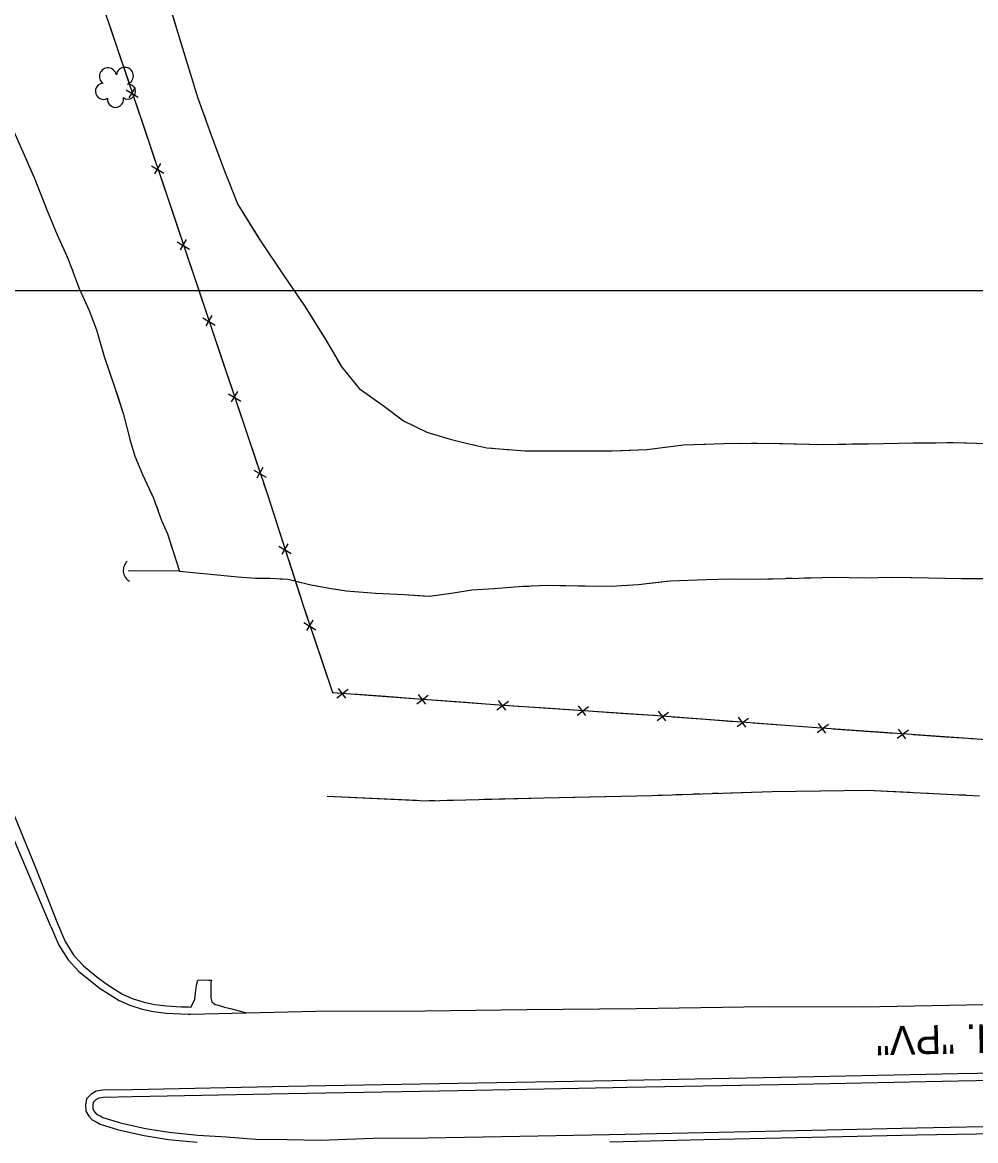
# Model space of a CAD drawing. Extents: x 353423 to 364002, y 127000 to 201942.
# Drawn here: x 360621.3 to 360951.3, y 158705.6 to 159092.8 of the extents above; entities that cross this region are included whole.
import ezdxf

# ---------------------------------------------------------------- set-up
doc = ezdxf.new("R2010")
doc.units = 0
for name, color, linetype in [('E_DTM_SlopeBottom', 7, 'Continuous'), ('E_DTM_SlopeTop', 7, 'Continuous'), ('E_FEN_Generic', 7, 'Continuous'), ('E_LAND_TreeLine', 7, 'Continuous'), ('E_RW_IP', 7, 'Continuous'), ('E_STRUCT_WingWall', 7, 'Continuous')]:
    doc.layers.add(name, color=color, linetype=linetype)

msp = doc.modelspace()

# ---------------------------------------------------------------- linework, layer by layer
at = {"layer": 'E_DTM_SlopeBottom'}
for p, q in [((360657.16, 159069.44), (360661.4, 159066.96)), ((360660.27, 159070.31), (360658.17, 159066.66)), ((360666.01, 159043.11), (360670.25, 159040.63)), ((360669.12, 159043.98), (360667.02, 159040.33)), ((360674.86, 159016.79), (360679.11, 159014.31)), ((360677.98, 159017.66), (360675.87, 159014.01)), ((360686.84, 158991.34), (360684.74, 158987.69)), ((360683.73, 158990.47), (360687.97, 158987.99)), ((360695.71, 158965.02), (360693.6, 158961.37)), ((360692.59, 158964.15), (360696.84, 158961.67)), ((360701.42, 158937.82), (360705.66, 158935.33)), ((360704.54, 158938.68), (360702.42, 158935.03)), ((360710.05, 158911.44), (360714.27, 158908.9)), ((360713.18, 158912.27), (360711.03, 158908.64)), ((360718.66, 158885.01), (360722.9, 158882.52)), ((360721.78, 158885.88), (360719.67, 158882.23)), ((360730.17, 158858.99), (360734.1, 158861.93)), ((360730.58, 158862.2), (360733.12, 158858.83)), ((360757.86, 158856.92), (360761.8, 158859.86)), ((360758.28, 158860.13), (360760.82, 158856.77)), ((360785.56, 158854.85), (360789.5, 158857.8)), ((360785.97, 158858.06), (360788.52, 158854.7)), ((360813.29, 158852.97), (360817.2, 158855.94)), ((360813.67, 158856.18), (360816.24, 158852.83)), ((360840.98, 158851.09), (360844.92, 158854.03)), ((360841.39, 158854.3), (360843.93, 158850.93)), ((360868.67, 158848.99), (360872.61, 158851.93)), ((360869.09, 158852.2), (360871.63, 158848.83)), ((360896.38, 158846.9), (360900.3, 158849.86)), ((360896.78, 158850.11), (360899.33, 158846.76)), ((360924.48, 158848.15), (360927.04, 158844.8)), ((360924.08, 158844.94), (360928.01, 158847.9))]:
    msp.add_line(p, q, dxfattribs=at)
for points in [[(360615.64, 159198.14), (360627.39, 159162.34), (360644.85, 159111.27), (360654.23, 159083.58), (360672.17, 159030.22), (360695.4, 158961.24), (360705.96, 158929.71), (360718.61, 158890.6), (360728.6, 158860.84), (360787.98, 158856.41), (360839.69, 158852.92), (360894.67, 158848.76), (360948.68, 158844.93), (361006.68, 158840.67), (361041.64, 158838.35), (361085.99, 158833.81), (361106.71, 158830.21)], [(360651.66, 159091.19), (360654.23, 159083.58), (360655.27, 159080.5)], [(360655.27, 159080.5), (360658.43, 159071.09)], [(360660.53, 159064.87), (360664.12, 159054.17)], [(360664.12, 159054.17), (360667.28, 159044.76)], [(360669.37, 159038.54), (360672.17, 159030.22), (360672.97, 159027.85)], [(360672.97, 159027.85), (360676.14, 159018.44)], [(360678.23, 159012.22), (360681.84, 159001.52)], [(360681.84, 159001.52), (360685, 158992.12)], [(360687.1, 158985.9), (360690.7, 158975.2)], [(360690.7, 158975.2), (360693.87, 158965.8)], [(360695.96, 158959.58), (360699.54, 158948.88)], [(360699.54, 158948.88), (360702.7, 158939.46)], [(360704.78, 158933.24), (360705.96, 158929.71), (360708.29, 158922.51)], [(360708.29, 158922.51), (360711.35, 158913.07)], [(360713.36, 158906.83), (360716.84, 158896.09)], [(360716.84, 158896.09), (360718.61, 158890.6), (360719.94, 158886.66)], [(360722.03, 158880.44), (360725.62, 158869.74)], [(360725.62, 158869.74), (360728.6, 158860.84), (360729.14, 158860.8)], [(360735.69, 158860.31), (360746.94, 158859.47)], [(360746.94, 158859.47), (360756.84, 158858.74)], [(360763.39, 158858.25), (360774.64, 158857.41)], [(360774.64, 158857.41), (360784.54, 158856.67)], [(360791.08, 158856.2), (360802.34, 158855.44)], [(360802.34, 158855.44), (360812.25, 158854.77)], [(360818.79, 158854.33), (360830.05, 158853.57)], [(360830.05, 158853.57), (360839.69, 158852.92), (360839.96, 158852.9)], [(360846.5, 158852.41), (360857.76, 158851.56)], [(360857.76, 158851.56), (360867.65, 158850.81)], [(360874.2, 158850.31), (360885.45, 158849.46)], [(360885.45, 158849.46), (360894.67, 158848.76), (360895.35, 158848.71)], [(360901.89, 158848.25), (360913.15, 158847.45)], [(360913.15, 158847.45), (360923.05, 158846.75)], [(360929.6, 158846.29), (360940.86, 158845.49)], [(360940.86, 158845.49), (360948.68, 158844.93), (360950.76, 158844.78)]]:
    msp.add_lwpolyline(points, dxfattribs=at)
msp.add_arc((360660.53, 158903.05), 4.35, 132.9074, 239.147, dxfattribs=at)
at = {"layer": 'E_DTM_SlopeTop'}
for points in [[(360614.42, 158828.19), (360625.53, 158800.8), (360633.39, 158780.77)], [(360631.11, 158779.76), (360617.5, 158812)], [(360631.11, 158779.76), (360633.92, 158773.37), (360637.11, 158768.26), (360640.72, 158764.3), (360645.45, 158760.45), (360648.2, 158758.34), (360651.28, 158756.3), (360654.76, 158754.15), (360658.43, 158752.49), (360662.79, 158751.12), (360666.67, 158750.34), (360670.91, 158749.83), (360676.09, 158749.49), (360678.61, 158749.44), (360679.43, 158749.39)], [(360633.39, 158780.77), (360636.13, 158774.54), (360639.11, 158769.77), (360642.44, 158766.12), (360647, 158762.41), (360649.65, 158760.38), (360652.63, 158758.41), (360655.94, 158756.36), (360659.32, 158754.83), (360663.41, 158753.54), (360667.06, 158752.81), (360671.15, 158752.32), (360676.19, 158751.98), (360678.72, 158751.94), (360679.6, 158751.88)], [(360679.59, 158751.78), (360681.01, 158754.62), (360681.21, 158756.71), (360681.52, 158759.49), (360681.97, 158761.23), (360683.74, 158761.29), (360685.65, 158761.24), (360686.73, 158761.17), (360686.54, 158760.32), (360686.48, 158756.95), (360686.47, 158755.04), (360686.9, 158753.67), (360687.99, 158752.81), (360689.17, 158752.5), (360691.26, 158751.84), (360693.83, 158751.32), (360698.85, 158749.89)], [(360679.43, 158749.39), (360722.91, 158750.52), (360760.73, 158750.53), (360795.84, 158751.02), (360833.73, 158751.42), (360878.55, 158752.11), (360912.12, 158751.97), (360948.14, 158752.64), (360980.17, 158752.87), (361014.12, 158753.23), (361051.44, 158753.9), (361082.45, 158754.57), (361123.02, 158755.1), (361162.17, 158755.78), (361199.57, 158756.42), (361239.62, 158757.49), (361282.85, 158758.02), (361335.07, 158758.98)], [(361005.82, 158729.85), (360945.19, 158728.75), (360889.7, 158727.62), (360830.47, 158726.51), (360825.59, 158726.38)], [(360713.24, 158724.34), (360659.35, 158723.26), (360649.17, 158723.1), (360646.85, 158722.75), (360645.12, 158721.76), (360643.48, 158720.07), (360643.08, 158717.91), (360643.24, 158715.87), (360644.22, 158714.13), (360645.41, 158712.84), (360646.99, 158711.99), (360648.18, 158711.39), (360654.58, 158709.44), (360663.39, 158707.37), (360671.8, 158706.08), (360681.83, 158705.1)], [(360825.61, 158726.38), (360772.13, 158725.42), (360713.24, 158724.34)], [(361005.85, 158727.35), (360945.23, 158726.25), (360889.75, 158725.12), (360830.52, 158724.01), (360825.66, 158723.88)], [(360713.29, 158721.84), (360659.39, 158720.76), (360649.38, 158720.6), (360647.69, 158720.35), (360646.66, 158719.76), (360645.8, 158718.87), (360645.6, 158717.78), (360645.69, 158716.62), (360646.26, 158715.61), (360646.96, 158714.85), (360648.15, 158714.21), (360649.12, 158713.71), (360655.23, 158711.85), (360663.86, 158709.82), (360672.11, 158708.57), (360682.03, 158707.59), (360691.96, 158706.94), (360701.94, 158706.13), (360712.93, 158706.04), (360724.41, 158705.85), (360742.81, 158706.52), (360761.66, 158706.65), (360793.42, 158707.17), (360824.54, 158707.73), (360857.11, 158708.48), (360894.59, 158709.29), (360930.88, 158710.11), (360965.41, 158710.76)], [(360825.66, 158723.88), (360772.18, 158722.92), (360713.29, 158721.84)], [(360824.6, 158705.24), (360857.16, 158705.98), (360894.65, 158706.79), (360930.94, 158707.61), (360965.45, 158708.26)]]:
    msp.add_lwpolyline(points, dxfattribs=at)
at = {"layer": 'E_FEN_Generic'}
for centre, radius, start, end in [((360650.89, 159074.06), 2.97, 11.4515, 232.6854), ((360656.74, 159074.26), 2.97, 289.1023, 172.0756), ((360649.3, 159068.93), 2.78, 94.4224, 302.1954), ((360657.79, 159068.84), 2.61, 233.8075, 91.7402), ((360653.53, 159066.15), 2.78, 171.0994, 12.1105)]:
    msp.add_arc(centre, radius, start, end, dxfattribs=at)
at = {"layer": 'E_LAND_TreeLine'}
msp.add_line((358500, 159000), (362500, 159000), dxfattribs=at)
at = {"layer": 'E_STRUCT_WingWall'}
for points in [[(360664.92, 159120.07), (360670.77, 159103.23), (360674.02, 159092.63)], [(360670.77, 159103.23), (360675.78, 159086.9), (360682.04, 159066.57), (360686.51, 159054.09), (360691.1, 159041.64), (360695.83, 159029.7), (360703.94, 159016.81), (360711.66, 159005.23), (360718.97, 158994.68), (360726.07, 158983.26), (360731.82, 158973.44), (360737.89, 158966.05), (360746.59, 158959.77), (360753.25, 158954.84), (360761.28, 158950.92), (360769.38, 158948.51), (360775.86, 158946.91), (360782.08, 158945.48), (360795.3, 158944.45), (360807.51, 158944.41), (360825.49, 158944.44), (360837.5, 158944.96), (360850.15, 158946.49), (360864.23, 158947.04), (360878.4, 158947.09), (360898.53, 158946.7), (360914.2, 158946.9), (360929.71, 158947.25), (360944.59, 158947.3), (360962.1, 158946.74)], [(360674.02, 159092.63), (360675.78, 159086.9), (360682.04, 159066.57), (360682.6, 159065.02)], [(360612.23, 159066.68), (360613.71, 159064.02), (360617.85, 159056.05), (360621.93, 159046.96), (360624.97, 159039.84)], [(360683.94, 159061.27), (360684.61, 159059.39)], [(360617.85, 159056.05), (360621.93, 159046.96), (360625.31, 159039.04), (360629.78, 159027.91), (360633.31, 159019.19), (360637.1, 159010.84), (360640.96, 159000.67), (360644.35, 158993.02), (360646.92, 158986.35), (360649.6, 158977.16), (360653.18, 158966.67), (360656.29, 158957.02), (360658.61, 158947.99), (360660.14, 158942.57), (360662.83, 158936.22), (360666.71, 158928.13), (360669.48, 158920.36), (360671.47, 158915.74), (360675.65, 158902.84), (360657.89, 158902.9)], [(360685.96, 159055.64), (360686.51, 159054.09), (360686.64, 159053.76)], [(360688.01, 159050.02), (360688.7, 159048.14)], [(360690.08, 159044.4), (360691.1, 159041.64), (360695.83, 159029.7), (360702.82, 159018.58)], [(360624.97, 159039.84), (360625.31, 159039.04), (360629.78, 159027.91), (360633.31, 159019.19), (360636.4, 159012.38)], [(360702.82, 159018.58), (360703.94, 159016.81), (360711.66, 159005.23), (360718.97, 158994.68), (360719.01, 158994.62)], [(360637.95, 159008.59), (360638.68, 159006.67)], [(360640.14, 159002.83), (360640.86, 159000.92)], [(360642.52, 158997.16), (360643.35, 158995.29)], [(360644.94, 158991.51), (360646.92, 158986.35), (360649.6, 158977.16), (360653.18, 158966.67), (360654.27, 158963.28)], [(360721.11, 158991.23), (360722.16, 158989.54)], [(360724.27, 158986.15), (360725.32, 158984.45)], [(360727.37, 158981.03), (360728.38, 158979.31)], [(360730.39, 158975.87), (360731.82, 158973.44), (360737.89, 158966.05), (360746.59, 158959.77), (360751.25, 158956.32)], [(360654.27, 158963.28), (360656.29, 158957.02), (360658.61, 158947.99), (360660.14, 158942.57), (360662.83, 158936.22), (360663.4, 158935.03)], [(360751.25, 158956.32), (360753.25, 158954.84), (360761.28, 158950.92), (360769.38, 158948.51), (360775.86, 158946.91), (360778.17, 158946.38)], [(360782.05, 158945.49), (360782.08, 158945.48), (360784.04, 158945.33)], [(360788.02, 158945.02), (360790.01, 158944.86)], [(360828.88, 158944.58), (360837.5, 158944.96), (360850.15, 158946.49), (360857.7, 158946.79)], [(360861.68, 158946.94), (360863.68, 158947.02)], [(360867.66, 158947.05), (360869.66, 158947.06)], [(360873.65, 158947.07), (360875.64, 158947.08)], [(360879.63, 158947.06), (360898.53, 158946.7), (360908.55, 158946.83)], [(360908.55, 158946.83), (360914.2, 158946.9), (360929.71, 158947.25), (360937.46, 158947.28)], [(360941.45, 158947.29), (360943.45, 158947.3)], [(360947.43, 158947.21), (360949.43, 158947.15)], [(360793.98, 158944.55), (360795.3, 158944.45), (360795.98, 158944.45)], [(360799.97, 158944.43), (360807.51, 158944.41), (360825.49, 158944.44), (360828.88, 158944.58)], [(360665.17, 158931.33), (360666.06, 158929.48)], [(360667.58, 158925.68), (360668.27, 158923.75)], [(360669.68, 158919.89), (360670.49, 158918.01)], [(360671.97, 158914.19), (360675.65, 158902.84), (360657.89, 158902.9)], [(360675.65, 158902.84), (360695.8, 158900.88), (360701.95, 158900.37), (360706.97, 158900.36), (360713.26, 158900.01), (360720.66, 158898.2), (360728.12, 158896.8), (360733.3, 158895.97), (360743.59, 158895.23), (360753.46, 158894.74), (360762.17, 158894.16), (360770.47, 158895.32), (360776.88, 158896.36), (360784.55, 158896.77), (360794.46, 158897.57), (360803.09, 158897.92), (360808.97, 158897.85), (360816.07, 158897.67), (360825.15, 158897.57), (360834.43, 158898.2), (360845.62, 158899.48), (360857.95, 158899.96), (360866.4, 158900.14), (360876.36, 158900.08), (360890.06, 158900.43), (360902.17, 158900.67), (360912.64, 158900.44), (360922.49, 158900.74), (360935.01, 158900.51), (360946.29, 158900.29), (360955.23, 158900.26)], [(360675.65, 158902.84), (360695.8, 158900.88), (360701.95, 158900.37), (360706.26, 158900.36)], [(360710.5, 158900.17), (360712.61, 158900.05)], [(360716.75, 158899.15), (360718.81, 158898.65)], [(360813.69, 158897.73), (360816.07, 158897.67), (360825.15, 158897.57), (360834.43, 158898.2), (360844.36, 158899.34)], [(360844.36, 158899.34), (360845.62, 158899.48), (360857.95, 158899.96), (360866.4, 158900.14), (360875.09, 158900.08)], [(360879.33, 158900.15), (360881.45, 158900.21)], [(360885.69, 158900.32), (360887.81, 158900.38)], [(360892.05, 158900.47), (360894.17, 158900.51)], [(360898.41, 158900.59), (360902.17, 158900.67), (360912.64, 158900.44), (360922.49, 158900.74), (360929.15, 158900.61)], [(360929.15, 158900.61), (360935.01, 158900.51), (360946.29, 158900.29), (360955.23, 158900.26), (360959.9, 158900.4)], [(360722.96, 158897.77), (360725.04, 158897.38)], [(360729.2, 158896.63), (360733.3, 158895.97), (360743.59, 158895.23), (360753.46, 158894.74), (360759.84, 158894.31)], [(360759.84, 158894.31), (360762.17, 158894.16), (360770.47, 158895.32), (360776.88, 158896.36), (360784.55, 158896.77), (360790.39, 158897.24)], [(360794.61, 158897.58), (360796.73, 158897.66)], [(360800.97, 158897.83), (360803.09, 158897.92)], [(360807.33, 158897.87), (360808.97, 158897.85), (360809.45, 158897.83)], [(360726.74, 158824.86), (360761.32, 158823.33), (360801.77, 158824.31), (360839.34, 158825.19), (360880.82, 158826.57), (360913.79, 158826.99), (360952.58, 158825.07)], [(360726.74, 158824.86), (360757.67, 158823.49)], [(360812.12, 158824.55), (360839.34, 158825.19), (360843.09, 158825.32)], [(360847.36, 158825.46), (360849.49, 158825.53)], [(360853.76, 158825.67), (360855.9, 158825.74)], [(360860.17, 158825.89), (360862.3, 158825.96)], [(360866.57, 158826.1), (360880.82, 158826.57), (360897.54, 158826.78)], [(360897.54, 158826.78), (360913.79, 158826.99), (360928.5, 158826.26)], [(360932.77, 158826.05), (360934.91, 158825.95)], [(360939.17, 158825.74), (360941.31, 158825.63)], [(360945.58, 158825.42), (360947.71, 158825.31)], [(360761.93, 158823.35), (360764.07, 158823.4)], [(360768.34, 158823.5), (360770.48, 158823.55)], [(360774.75, 158823.66), (360776.88, 158823.71)], [(360781.15, 158823.81), (360801.77, 158824.31), (360812.12, 158824.55)]]:
    msp.add_lwpolyline(points, dxfattribs=at)

# ---------------------------------------------------------------- texts
at = {"layer": 'E_RW_IP'}
msp.add_text('C.T.H. "PV"', height=10, rotation=181.1646, dxfattribs=at).set_placement((360986.32, 158746.61))

doc.saveas('drawing.dxf')
